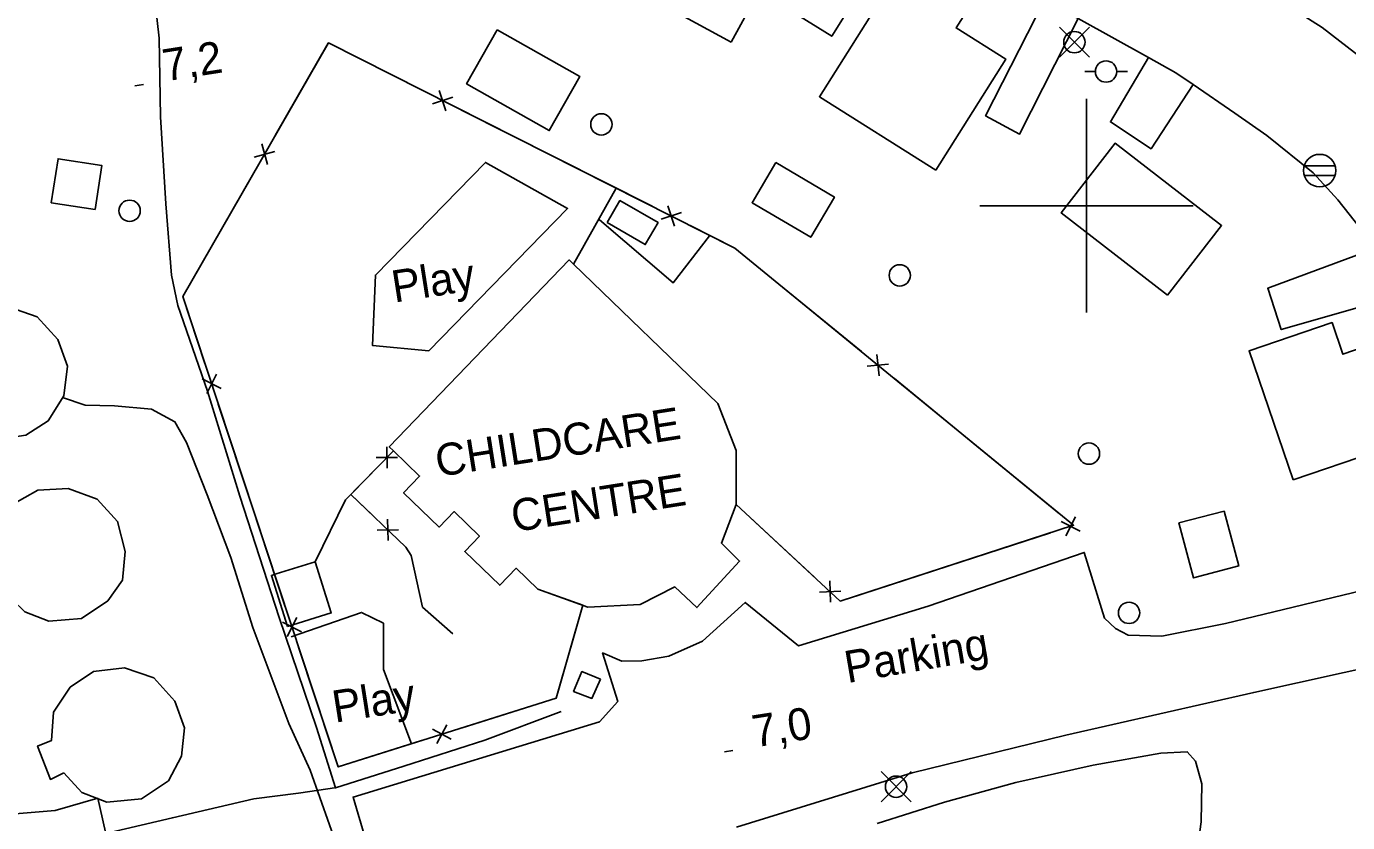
# Model space of a CAD drawing. Extents: x 646142 to 649934, y 5874075 to 5876351.
# Drawn here: x 646900.7 to 647024.5, y 5874542.2 to 5874616.8 of the extents above; entities that cross this region are included whole.
import ezdxf

# ---------------------------------------------------------------- set-up
doc = ezdxf.new("R2010")
doc.units = 0
for name, color, linetype in [('Niveau 19', 7, 'Continuous'), ('Niveau 2', 7, 'Continuous'), ('Niveau 21', 7, 'Continuous'), ('Niveau 22', 7, 'Continuous'), ('Niveau 3', 7, 'Continuous'), ('Niveau 31', 7, 'Continuous'), ('Niveau 36', 7, 'Continuous'), ('Niveau 37', 7, 'Continuous'), ('Niveau 52', 7, 'Continuous'), ('Niveau 56', 7, 'Continuous'), ('Niveau 61', 7, 'Continuous')]:
    doc.layers.add(name, color=color, linetype=linetype)

msp = doc.modelspace()

# ---------------------------------------------------------------- linework, layer by layer
at = {"layer": 'Niveau 19'}
for points in [[(646978.56, 5874628.73), (646972.45, 5874618.16), (646976.13, 5874615.88), (646982.77, 5874626.47)], [(646996.06, 5874619.3), (646990.55, 5874608.43), (646993.72, 5874606.69), (646999.22, 5874617.54)], [(647005.82, 5874613.87), (647002.24, 5874607.84), (647006.05, 5874605.34), (647009.99, 5874611.35)], [(647029.73, 5874591.67), (647018.25, 5874588.39), (647016.99, 5874592.27), (647027.02, 5874596)], [(646896.24, 5874541.8), (646898.84, 5874542.95), (646903.36, 5874543.32), (646907.36, 5874544.47), (646908.29, 5874540.32), (646897.53, 5874537.89)]]:
    msp.add_lwpolyline(points, dxfattribs=at)
at = {"layer": 'Niveau 2'}
for points in [[(646904.05, 5874582.02), (646906.15, 5874581.31), (646908.9, 5874581.24), (646912.37, 5874580.93), (646914.57, 5874579.76), (646915.67, 5874577.8), (646917.59, 5874572.91), (646919.82, 5874567.05), (646921.89, 5874560.47), (646925.25, 5874551.47), (646927.25, 5874547.12), (646929.98, 5874539.42)], [(646980.4, 5874542.12), (646986.7, 5874544.1), (646993.37, 5874545.94), (647000.64, 5874547.59), (647006.96, 5874548.69), (647009.45, 5874548.83), (647010.23, 5874547.96), (647010.81, 5874545.84), (647010.75, 5874542.26), (647010.17, 5874537.99)]]:
    msp.add_lwpolyline(points, dxfattribs=at)
at = {"layer": 'Niveau 21'}
for points in [[(647026.08, 5874613.61), (647022.1, 5874616.68), (647015.1, 5874621.15), (647005.11, 5874626.55), (646995.48, 5874631.75), (646993.84, 5874633.26), (646993.05, 5874634.36), (646992.43, 5874636.19), (646992.5, 5874638.18), (646993.04, 5874640.1), (646993.44, 5874640.8), (646998.53, 5874649.79), (647003.03, 5874657.3), (647006.1, 5874661.05), (647008.69, 5874663.49), (647010.77, 5874665.27), (647011.4, 5874665.81), (647014.55, 5874667.77), (647015.5, 5874668.36), (647020.42, 5874670.75), (647025.28, 5874672.42)], [(646977.17, 5874629.48), (646978.56, 5874628.73), (646982.77, 5874626.47), (646994.59, 5874620.11), (646996.06, 5874619.3), (646999.22, 5874617.54), (647005.82, 5874613.87), (647008.38, 5874612.44), (647009.99, 5874611.35), (647013.92, 5874608.68), (647016.89, 5874606.58), (647021.25, 5874603.07), (647023.56, 5874600.56), (647026.15, 5874597.26)]]:
    msp.add_lwpolyline(points, dxfattribs=at)
at = {"layer": 'Niveau 22'}
for points in [[(646905.43, 5874638.13), (646908.79, 5874632.71), (646910.44, 5874629.17), (646911.63, 5874624.79), (646912.53, 5874620.68), (646913.11, 5874615.71), (646913.23, 5874608.33), (646913.73, 5874600.17), (646914.26, 5874593.48), (646914.84, 5874590.65), (646917.63, 5874582.61), (646920.67, 5874572.78), (646924.34, 5874561.41), (646927.83, 5874551.1), (646929.61, 5874545.45), (646936.03, 5874547.47), (646943.61, 5874549.91), (646950.78, 5874552.61)], [(646908.48, 5874541.28), (646914.34, 5874542.65), (646921.96, 5874544.42), (646926.15, 5874544.95), (646929.76, 5874545.47)]]:
    msp.add_lwpolyline(points, dxfattribs=at)
at = {"layer": 'Niveau 3'}
for p, q in [((646910.83, 5874611.23), (646911.62, 5874611.35)), ((646966.08, 5874548.83), (646966.87, 5874548.95))]:
    msp.add_line(p, q, dxfattribs=at)
at = {"layer": 'Niveau 31'}
for points in [[(646966.72, 5874615.32), (646953.17, 5874622.69), (646958.14, 5874631.84), (646962.59, 5874629.42), (646963.46, 5874631.02), (646966.63, 5874629.3), (646965.83, 5874627.84), (646971.77, 5874624.61), (646966.72, 5874615.32)], [(646985.88, 5874603.33), (646974.98, 5874610.21), (646981.52, 5874620.57), (646983.87, 5874619.09), (646985.13, 5874621.09), (646989.03, 5874618.63), (646987.79, 5874616.66), (646992.44, 5874613.73), (646985.88, 5874603.33)], [(646944.79, 5874616.49), (646952.53, 5874612.09), (646949.66, 5874607.03), (646941.91, 5874611.43), (646944.79, 5874616.49)], [(647007.61, 5874591.61), (646997.64, 5874599.32), (647002.68, 5874605.85), (647012.66, 5874598.14), (647007.61, 5874591.61)], [(646907.1, 5874599.64), (646902.98, 5874600.27), (646903.62, 5874604.4), (646907.73, 5874603.76), (646907.1, 5874599.64)], [(646970.88, 5874604.04), (646976.38, 5874600.81), (646974.16, 5874597.04), (646968.66, 5874600.28), (646970.88, 5874604.04)], [(646955.09, 5874598.41), (646958.66, 5874596.35), (646959.85, 5874598.41), (646956.28, 5874600.47), (646955.09, 5874598.41)], [(646952.79, 5874562.56), (646948.6, 5874564.06), (646946.56, 5874566.03), (646945.02, 5874564.43), (646941.73, 5874567.6), (646943.11, 5874569.03), (646940.73, 5874571.33), (646939.33, 5874569.88), (646936, 5874573.09), (646937.51, 5874574.66), (646935.06, 5874577.02), (646934.66, 5874577.41), (646951.52, 5874594.91), (646951.92, 5874594.51), (646965.46, 5874581.47), (646967.17, 5874577.07), (646967.18, 5874571.99), (646965.79, 5874568.38), (646967.5, 5874566.7), (646963.5, 5874562.35), (646961.42, 5874564.28), (646958.19, 5874562.62), (646953.27, 5874562.39), (646948.6, 5874564.06)], [(646896.15, 5874590.19), (646898.98, 5874590.53), (646901.68, 5874589.58), (646903.6, 5874587.46), (646904.5, 5874584.96), (646904.15, 5874582.18), (646902.71, 5874579.84), (646900.61, 5874578.5), (646897.28, 5874577.99), (646894.63, 5874579.07), (646892.77, 5874581.14), (646891.45, 5874580.8), (646890.78, 5874583.32), (646891.91, 5874583.7), (646892.1, 5874586.35), (646893.71, 5874588.71), (646896.15, 5874590.19)], [(647019.37, 5874574.3), (647015.24, 5874586.4), (647023.02, 5874589.05), (647024.03, 5874586.08), (647026.03, 5874586.76), (647027.46, 5874582.55), (647025.41, 5874581.85), (647027.09, 5874576.94), (647019.37, 5874574.3)], [(646898.18, 5874564.2), (646897.06, 5874563.7), (646895.95, 5874566.54), (646897.37, 5874567.01), (646897.69, 5874569.49), (646899.29, 5874571.96), (646901.74, 5874573.33), (646904.58, 5874573.5), (646907.28, 5874572.49), (646909.2, 5874570.42), (646909.9, 5874567.61), (646909.65, 5874564.9), (646908.3, 5874562.98), (646905.82, 5874561.31), (646902.75, 5874561.07), (646900.52, 5874561.94), (646898.18, 5874564.2)], [(647012.92, 5874571.39), (647014.27, 5874566.24), (647010.02, 5874565.12), (647008.66, 5874570.27), (647012.92, 5874571.39)], [(646925.12, 5874560.56), (646923.62, 5874565.35), (646924.07, 5874565.49), (646927.73, 5874566.64), (646929.23, 5874561.85), (646925.12, 5874560.56)], [(646904.18, 5874546.87), (646902.9, 5874546.24), (646901.7, 5874549.37), (646903, 5874549.88), (646903.19, 5874552.53), (646904.75, 5874554.88), (646906.95, 5874556.35), (646909.84, 5874556.7), (646912.59, 5874555.75), (646914.58, 5874553.58), (646915.48, 5874551.07), (646915.18, 5874548.42), (646913.97, 5874546.1), (646911.43, 5874544.43), (646908.2, 5874544.1), (646905.85, 5874545.02), (646904.18, 5874546.87)], [(646954.46, 5874555.63), (646953.66, 5874553.83), (646951.93, 5874554.48), (646952.71, 5874556.35), (646954.46, 5874555.63), (646954.46, 5874555.63)]]:
    msp.add_lwpolyline(points, dxfattribs=at)
at = {"layer": 'Niveau 36'}
for p, q in [((647000.28, 5874613.91), (646997.46, 5874616.73)), ((646997.46, 5874613.91), (647000.28, 5874616.73)), ((646999.85, 5874612.57), (647000.85, 5874612.57)), ((647003.85, 5874612.57), (647002.85, 5874612.57)), ((647023.3, 5874603.74), (647020.42, 5874603.74)), ((647020.42, 5874602.82), (647023.3, 5874602.82)), ((646983.57, 5874544.15), (646980.75, 5874546.97)), ((646980.75, 5874544.15), (646983.57, 5874546.97))]:
    msp.add_line(p, q, dxfattribs=at)
for centre, radius in [((646998.87, 5874615.32), 1), ((647001.84, 5874612.57), 1), ((646954.54, 5874607.61), 1), ((647021.86, 5874603.29), 1.52), ((646910.33, 5874599.52), 1), ((646982.51, 5874593.47), 1), ((647000.23, 5874576.77), 1), ((647003.99, 5874561.85), 1), ((646982.16, 5874545.56), 1)]:
    msp.add_circle(centre, radius, dxfattribs=at)
at = {"layer": 'Niveau 37'}
for points in [[(646967.18, 5874571.99), (646976.93, 5874562.95), (646998.8, 5874570.06), (646967.05, 5874596.03), (646928.96, 5874615.25), (646915.31, 5874591.49), (646929.88, 5874547.41), (646950.31, 5874553.87), (646952.79, 5874562.56)], [(646967.18, 5874571.99), (646976.93, 5874562.95), (646998.8, 5874570.06), (646967.05, 5874596.03), (646928.96, 5874615.25), (646915.31, 5874591.49), (646929.88, 5874547.41), (646950.31, 5874553.87), (646952.79, 5874562.56)], [(646967.18, 5874571.99), (646976.93, 5874562.95), (646998.8, 5874570.06), (646967.05, 5874596.03), (646928.96, 5874615.25), (646915.31, 5874591.49), (646929.88, 5874547.41), (646950.31, 5874553.87), (646952.79, 5874562.56)], [(646928.95, 5874615.23), (646923.97, 5874606.56)], [(646937.87, 5874610.75), (646928.96, 5874615.25), (646928.95, 5874615.23)], [(646940.61, 5874610.17), (646938.71, 5874609.54)], [(646939.35, 5874610.8), (646939.97, 5874608.9)], [(646950.37, 5874604.45), (646941.44, 5874608.95)], [(646922.01, 5874604.56), (646923.94, 5874605.09)], [(646922.72, 5874605.79), (646923.24, 5874603.86)], [(646959.3, 5874599.94), (646950.37, 5874604.45)], [(646921.98, 5874603.09), (646917, 5874594.42)], [(646951.92, 5874594.51), (646955.93, 5874601.64)], [(646951.92, 5874594.51), (646955.93, 5874601.64)], [(646951.92, 5874594.51), (646955.93, 5874601.64)], [(646951.92, 5874594.51), (646955.93, 5874601.64)], [(646962.04, 5874599.35), (646960.14, 5874598.73)], [(646960.77, 5874599.99), (646961.4, 5874598.09)], [(646964.67, 5874597.16), (646961.26, 5874592.77), (646954.36, 5874598.67)], [(646971.17, 5874592.66), (646967.05, 5874596.03), (646962.87, 5874598.14)], [(646917, 5874594.42), (646915.31, 5874591.49), (646917.39, 5874585.2)], [(646978.91, 5874586.33), (646971.17, 5874592.66)], [(646980.36, 5874586.06), (646980.56, 5874584.07)], [(646917.57, 5874582.41), (646918.47, 5874584.2)], [(646981.45, 5874585.16), (646979.46, 5874584.97)], [(646917.12, 5874583.76), (646918.91, 5874582.86)], [(646989.74, 5874577.47), (646982, 5874583.8)], [(646918.64, 5874581.41), (646921.78, 5874571.91)], [(646927.73, 5874566.64), (646930.57, 5874572.43), (646935.06, 5874577.02)], [(646927.73, 5874566.64), (646930.57, 5874572.43), (646935.06, 5874577.02)], [(646927.73, 5874566.64), (646930.57, 5874572.43), (646935.06, 5874577.02)], [(646934.46, 5874575.4), (646934.44, 5874577.4)], [(646997.48, 5874571.14), (646989.74, 5874577.47)], [(646935.45, 5874576.41), (646933.45, 5874576.39)], [(646927.73, 5874566.64), (646930.57, 5874572.43), (646933.05, 5874574.97)], [(646940.62, 5874559.87), (646937.79, 5874562.39), (646936.71, 5874567.22), (646936.22, 5874568), (646931.07, 5874572.94)], [(646940.62, 5874559.87), (646937.79, 5874562.39), (646936.71, 5874567.22), (646936.22, 5874568), (646931.07, 5874572.94)], [(646940.62, 5874559.87), (646937.79, 5874562.39), (646936.71, 5874567.22), (646936.22, 5874568), (646931.07, 5874572.94)], [(646933.09, 5874571.01), (646931.07, 5874572.94)], [(646921.78, 5874571.91), (646924.92, 5874562.42)], [(646967.18, 5874571.99), (646974.51, 5874565.2)], [(646934.51, 5874570.62), (646934.55, 5874568.62)], [(646999.41, 5874569.51), (646997.63, 5874570.42)], [(646998.07, 5874569.07), (646998.98, 5874570.86)], [(646935.53, 5874569.64), (646933.53, 5874569.6)], [(646987.11, 5874566.26), (646996.62, 5874569.35)], [(646940.62, 5874559.87), (646937.79, 5874562.39), (646936.71, 5874567.22), (646936.22, 5874568), (646935.97, 5874568.24)], [(646977.6, 5874563.17), (646987.11, 5874566.26)], [(646976.02, 5874562.84), (646975.94, 5874564.84)], [(646974.98, 5874563.8), (646976.98, 5874563.87)], [(646950.52, 5874554.61), (646952.79, 5874562.56)], [(646924.65, 5874560.97), (646926.44, 5874560.07)], [(646925.09, 5874559.62), (646925.99, 5874561.41)], [(646926.17, 5874558.62), (646929.31, 5874549.12)], [(646941.5, 5874551.09), (646950.31, 5874553.87), (646950.52, 5874554.61)], [(646940.48, 5874550.02), (646938.71, 5874550.95)], [(646939.13, 5874549.6), (646940.06, 5874551.37)], [(646929.31, 5874549.12), (646929.88, 5874547.41), (646937.69, 5874549.88)]]:
    msp.add_lwpolyline(points, dxfattribs=at)
at = {"layer": 'Niveau 52'}
for points in [[(646935.16, 5874531.42), (646931.28, 5874544.59), (646954.37, 5874551.63), (646956.08, 5874553.53), (646954.66, 5874558.1), (646956.47, 5874557.31), (646958.33, 5874557.34), (646960.86, 5874557.78), (646964.01, 5874559.21), (646968.02, 5874562.82), (646973.01, 5874558.77), (646985.18, 5874562.46), (646999.79, 5874567.51), (647001.7, 5874561.34), (647002.71, 5874560.37), (647003.92, 5874559.77), (647007.07, 5874559.67), (647013.03, 5874560.86), (647027.64, 5874564.39), (647039.56, 5874566.98)], [(647041.95, 5874560.4), (647028.25, 5874557.18), (647015.68, 5874554.4), (646998.07, 5874550.38), (646983.68, 5874546.87), (646967.2, 5874541.77)]]:
    msp.add_lwpolyline(points, dxfattribs=at)
at = {"layer": 'Niveau 56'}
for points in [[(646938.37, 5874586.39), (646933.08, 5874586.9), (646933.36, 5874593.49), (646943.68, 5874604.05), (646951.37, 5874599.75), (646938.37, 5874586.39)], [(646925.47, 5874559.59), (646932.05, 5874561.89), (646934.11, 5874560.88), (646934.12, 5874556.55), (646936.74, 5874549.58)]]:
    msp.add_lwpolyline(points, dxfattribs=at)
at = {"layer": 'Niveau 61'}
for points in [[(647000, 5874610), (647000, 5874600), (647000, 5874590)], [(646990, 5874600), (647000, 5874600), (647010, 5874600)]]:
    msp.add_lwpolyline(points, dxfattribs=at)

# ---------------------------------------------------------------- texts
at = {"layer": 'Niveau 3'}
for s, p in [('7,2  ', (646913.68, 5874611.64)), ('7,0  ', (646968.93, 5874549.24))]:
    msp.add_text(s, height=3, rotation=8.941, dxfattribs=at).set_placement(p)
at = {"layer": 'Niveau 31'}
for s, p in [('CHILDCARE', (646939.23, 5874574.58)), ('CENTRE', (646946.34, 5874569.41))]:
    msp.add_text(s, height=3, rotation=8.941, dxfattribs=at).set_placement(p)
at = {"layer": 'Niveau 52'}
msp.add_text('Parking', height=3, rotation=9.7338, dxfattribs=at).set_placement((646977.6, 5874555.26))
at = {"layer": 'Niveau 56'}
for p in [(646935.14, 5874590.91), (646929.57, 5874551.55)]:
    msp.add_text('Play', height=3, rotation=8.9405, dxfattribs=at).set_placement(p)

doc.saveas('drawing.dxf')
